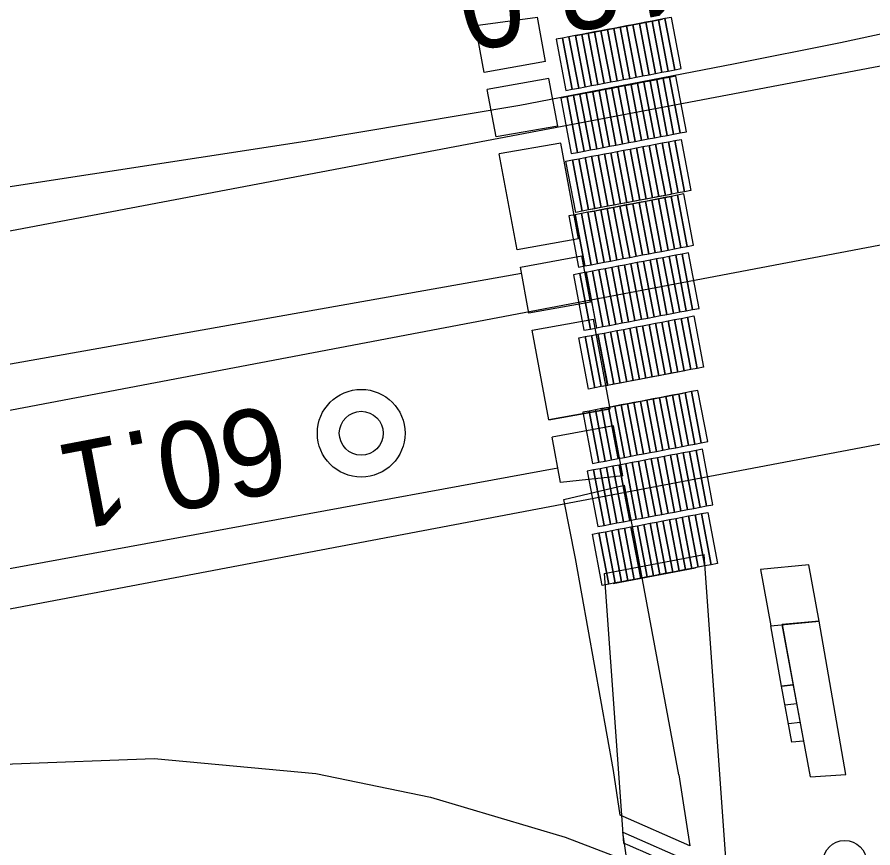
# Model space of a CAD drawing. Extents: x 6541740 to 6566395, y 5525066 to 5530361.
# Drawn here: x 6564512.16 to 6564531.86, y 5527878.86 to 5527897.98 of the extents above; entities that cross this region are included whole.
import ezdxf

# ---------------------------------------------------------------- set-up
doc = ezdxf.new("R2010")
doc.units = 0
for name, color, linetype in [('Domyślna', 7, 'Continuous'), ('ps_wymiarowanie', 7, 'Continuous'), ('TOR_PS_OPIS_T-opis geometrii -prostopadly', 7, 'Continuous'), ('TOR_PS_OPIS_T-symbole geometrii', 7, 'Continuous'), ('TOR_PS_T-rowy otwarte nieumocnione', 7, 'Continuous'), ('TOR_PS_T-rozjazdy projektowane', 7, 'Continuous'), ('TOR_PS_T-wypelnienia', 7, 'Continuous'), ('TOR_RAMKI-ramka+tabelka 1', 7, 'Continuous')]:
    doc.layers.add(name, color=color, linetype=linetype)

# ---------------------------------------------------------------- blocks, each defined once
blk = doc.blocks.new('4091_5_1')
at = {"layer": 'Domyślna'}
blk.add_lwpolyline([(0.5, 0), (0, 0), (0, 1)], dxfattribs=at)
for centre in [(0, 5.5), (0, 4.5), (0, 3.5), (0, 2.5), (0, 1.5)]:
    blk.add_circle(centre, 0.5, dxfattribs=at)
blk = doc.blocks.new('4010_1')
at = {"layer": 'Domyślna'}
for radius in [0.75, 0.375]:
    blk.add_circle((0, 0), radius, dxfattribs=at)

msp = doc.modelspace()

# ---------------------------------------------------------------- linework, layer by layer
at = {"layer": 'Domyślna'}
for p, q in [((6564530.03, 5527882.61), (6564529.758, 5527882.585)), ((6564530.267, 5527881.319), (6564529.995, 5527881.294))]:
    msp.add_line(p, q, dxfattribs=at)
at = {"layer": 'ps_wymiarowanie'}
for p, q in [((6564530.385, 5527885.373), (6564529.275, 5527885.269)), ((6564529.275, 5527885.269), (6564529.513, 5527883.973)), ((6564530.622, 5527884.077), (6564530.385, 5527885.373)), ((6564529.513, 5527883.973), (6564530.622, 5527884.077)), ((6564529.776, 5527883.998), (6564530.622, 5527884.077)), ((6564531.241, 5527880.546), (6564530.622, 5527884.077)), ((6564530.426, 5527880.492), (6564529.776, 5527883.998)), ((6564529.837, 5527882.155), (6564530.109, 5527882.181)), ((6564529.916, 5527881.724), (6564530.188, 5527881.749)), ((6564530.426, 5527880.492), (6564531.241, 5527880.546))]:
    msp.add_line(p, q, dxfattribs=at)
msp.add_lwpolyline([(6564530.622, 5527884.077), (6564529.776, 5527883.998), (6564530.03, 5527882.61), (6564529.758, 5527882.585), (6564529.513, 5527883.973)], dxfattribs=at)
msp.add_lwpolyline([(6564530.267, 5527881.319), (6564529.995, 5527881.294), (6564529.758, 5527882.585), (6564530.03, 5527882.61)], close=True, dxfattribs=at)
at = {"layer": 'TOR_PS_OPIS_T-symbole geometrii'}
for p, q in [((6564525.032, 5527897.561), (6564527.017, 5527897.937)), ((6564527.214, 5527893.903), (6564525.316, 5527893.543)), ((6564525.347, 5527893.498), (6564527.244, 5527893.86)), ((6564527.53, 5527889.842), (6564525.633, 5527889.481)), ((6564525.594, 5527888.965), (6564527.492, 5527889.325)), ((6564525.675, 5527885.178), (6564527.98, 5527885.615)), ((6564528.534, 5527877.83), (6564527.98, 5527885.615)), ((6564525.88, 5527884.948), (6564527.778, 5527885.308)), ((6564525.675, 5527885.178), (6564526.118, 5527878.969))]:
    msp.add_line(p, q, dxfattribs=at)
for points in [[(6564526.71, 5527896.657), (6564526.486, 5527897.836), (6564526.339, 5527897.808), (6564526.563, 5527896.629)], [(6564526.857, 5527896.685), (6564526.634, 5527897.864), (6564526.486, 5527897.836), (6564526.71, 5527896.657)], [(6564527.005, 5527896.713), (6564526.781, 5527897.892), (6564526.634, 5527897.864), (6564526.857, 5527896.685)], [(6564527.152, 5527896.741), (6564526.929, 5527897.92), (6564526.781, 5527897.892), (6564527.005, 5527896.713)], [(6564527.299, 5527896.769), (6564527.076, 5527897.948), (6564526.929, 5527897.92), (6564527.152, 5527896.741)], [(6564527.447, 5527896.797), (6564527.223, 5527897.976), (6564527.076, 5527897.948), (6564527.299, 5527896.769)], [(6564525.678, 5527896.462), (6564525.455, 5527897.641), (6564525.307, 5527897.613), (6564525.531, 5527896.434)], [(6564525.826, 5527896.49), (6564525.602, 5527897.669), (6564525.455, 5527897.641), (6564525.678, 5527896.462)], [(6564525.973, 5527896.517), (6564525.75, 5527897.696), (6564525.602, 5527897.669), (6564525.826, 5527896.49)], [(6564526.12, 5527896.545), (6564525.897, 5527897.724), (6564525.75, 5527897.696), (6564525.973, 5527896.517)], [(6564526.268, 5527896.573), (6564526.044, 5527897.752), (6564525.897, 5527897.724), (6564526.12, 5527896.545)], [(6564526.415, 5527896.601), (6564526.192, 5527897.78), (6564526.044, 5527897.752), (6564526.268, 5527896.573)], [(6564526.563, 5527896.629), (6564526.339, 5527897.808), (6564526.192, 5527897.78), (6564526.415, 5527896.601)], [(6564524.941, 5527896.322), (6564524.718, 5527897.501), (6564524.571, 5527897.473), (6564524.794, 5527896.294)], [(6564525.089, 5527896.35), (6564524.865, 5527897.529), (6564524.718, 5527897.501), (6564524.941, 5527896.322)], [(6564525.236, 5527896.378), (6564525.013, 5527897.557), (6564524.865, 5527897.529), (6564525.089, 5527896.35)], [(6564525.384, 5527896.406), (6564525.16, 5527897.585), (6564525.013, 5527897.557), (6564525.236, 5527896.378)], [(6564525.531, 5527896.434), (6564525.307, 5527897.613), (6564525.16, 5527897.585), (6564525.384, 5527896.406)], [(6564526.685, 5527895.177), (6564526.443, 5527896.454), (6564526.296, 5527896.426), (6564526.538, 5527895.149)], [(6564526.833, 5527895.205), (6564526.591, 5527896.482), (6564526.443, 5527896.454), (6564526.685, 5527895.177)], [(6564526.98, 5527895.233), (6564526.738, 5527896.51), (6564526.591, 5527896.482), (6564526.833, 5527895.205)], [(6564527.127, 5527895.26), (6564526.885, 5527896.538), (6564526.738, 5527896.51), (6564526.98, 5527895.233)], [(6564527.275, 5527895.288), (6564527.033, 5527896.566), (6564526.885, 5527896.538), (6564527.127, 5527895.26)], [(6564527.422, 5527895.316), (6564527.18, 5527896.594), (6564527.033, 5527896.566), (6564527.275, 5527895.288)], [(6564527.57, 5527895.344), (6564527.327, 5527896.622), (6564527.18, 5527896.594), (6564527.422, 5527895.316)], [(6564525.654, 5527894.981), (6564525.412, 5527896.258), (6564525.264, 5527896.23), (6564525.506, 5527894.953)], [(6564525.801, 5527895.009), (6564525.559, 5527896.286), (6564525.412, 5527896.258), (6564525.654, 5527894.981)], [(6564525.948, 5527895.037), (6564525.706, 5527896.314), (6564525.559, 5527896.286), (6564525.801, 5527895.009)], [(6564526.096, 5527895.065), (6564525.854, 5527896.342), (6564525.706, 5527896.314), (6564525.948, 5527895.037)], [(6564526.243, 5527895.093), (6564526.001, 5527896.37), (6564525.854, 5527896.342), (6564526.096, 5527895.065)], [(6564526.391, 5527895.121), (6564526.148, 5527896.398), (6564526.001, 5527896.37), (6564526.243, 5527895.093)], [(6564526.538, 5527895.149), (6564526.296, 5527896.426), (6564526.148, 5527896.398), (6564526.391, 5527895.121)], [(6564525.064, 5527894.869), (6564524.822, 5527896.147), (6564524.675, 5527896.119), (6564524.917, 5527894.841)], [(6564525.212, 5527894.897), (6564524.969, 5527896.175), (6564524.822, 5527896.147), (6564525.064, 5527894.869)], [(6564525.359, 5527894.925), (6564525.117, 5527896.202), (6564524.969, 5527896.175), (6564525.212, 5527894.897)], [(6564525.506, 5527894.953), (6564525.264, 5527896.23), (6564525.117, 5527896.202), (6564525.359, 5527894.925)], [(6564527.008, 5527895.085), (6564527.231, 5527893.906), (6564527.084, 5527893.878), (6564526.861, 5527895.057)], [(6564527.155, 5527895.113), (6564527.379, 5527893.934), (6564527.231, 5527893.906), (6564527.008, 5527895.085)], [(6564527.303, 5527895.141), (6564527.526, 5527893.962), (6564527.379, 5527893.934), (6564527.155, 5527895.113)], [(6564527.45, 5527895.169), (6564527.674, 5527893.99), (6564527.526, 5527893.962), (6564527.303, 5527895.141)], [(6564525.976, 5527894.89), (6564526.2, 5527893.711), (6564526.052, 5527893.683), (6564525.829, 5527894.862)], [(6564526.124, 5527894.918), (6564526.347, 5527893.739), (6564526.2, 5527893.711), (6564525.976, 5527894.89)], [(6564526.271, 5527894.945), (6564526.495, 5527893.766), (6564526.347, 5527893.739), (6564526.124, 5527894.918)], [(6564526.418, 5527894.973), (6564526.642, 5527893.794), (6564526.495, 5527893.766), (6564526.271, 5527894.945)], [(6564526.566, 5527895.001), (6564526.789, 5527893.822), (6564526.642, 5527893.794), (6564526.418, 5527894.973)], [(6564526.713, 5527895.029), (6564526.937, 5527893.85), (6564526.789, 5527893.822), (6564526.566, 5527895.001)], [(6564526.861, 5527895.057), (6564527.084, 5527893.878), (6564526.937, 5527893.85), (6564526.713, 5527895.029)], [(6564524.945, 5527894.694), (6564525.168, 5527893.515), (6564525.021, 5527893.487), (6564524.797, 5527894.666)], [(6564525.092, 5527894.722), (6564525.316, 5527893.543), (6564525.168, 5527893.515), (6564524.945, 5527894.694)], [(6564525.239, 5527894.75), (6564525.463, 5527893.571), (6564525.316, 5527893.543), (6564525.092, 5527894.722)], [(6564525.387, 5527894.778), (6564525.61, 5527893.599), (6564525.463, 5527893.571), (6564525.239, 5527894.75)], [(6564525.534, 5527894.806), (6564525.758, 5527893.627), (6564525.61, 5527893.599), (6564525.387, 5527894.778)], [(6564525.682, 5527894.834), (6564525.905, 5527893.655), (6564525.758, 5527893.627), (6564525.534, 5527894.806)], [(6564525.829, 5527894.862), (6564526.052, 5527893.683), (6564525.905, 5527893.655), (6564525.682, 5527894.834)], [(6564527.736, 5527892.732), (6564527.513, 5527893.911), (6564527.365, 5527893.883), (6564527.589, 5527892.704)], [(6564526.705, 5527892.535), (6564526.481, 5527893.714), (6564526.334, 5527893.686), (6564526.557, 5527892.507)], [(6564526.852, 5527892.563), (6564526.628, 5527893.742), (6564526.481, 5527893.714), (6564526.705, 5527892.535)], [(6564526.999, 5527892.591), (6564526.776, 5527893.77), (6564526.628, 5527893.742), (6564526.852, 5527892.563)], [(6564527.147, 5527892.62), (6564526.923, 5527893.799), (6564526.776, 5527893.77), (6564526.999, 5527892.591)], [(6564527.294, 5527892.648), (6564527.071, 5527893.827), (6564526.923, 5527893.799), (6564527.147, 5527892.62)], [(6564527.441, 5527892.676), (6564527.218, 5527893.855), (6564527.071, 5527893.827), (6564527.294, 5527892.648)], [(6564527.589, 5527892.704), (6564527.365, 5527893.883), (6564527.218, 5527893.855), (6564527.441, 5527892.676)], [(6564525.673, 5527892.339), (6564525.45, 5527893.518), (6564525.302, 5527893.49), (6564525.526, 5527892.311)], [(6564525.821, 5527892.367), (6564525.597, 5527893.546), (6564525.45, 5527893.518), (6564525.673, 5527892.339)], [(6564525.968, 5527892.395), (6564525.744, 5527893.574), (6564525.597, 5527893.546), (6564525.821, 5527892.367)], [(6564526.115, 5527892.423), (6564525.892, 5527893.602), (6564525.744, 5527893.574), (6564525.968, 5527892.395)], [(6564526.263, 5527892.451), (6564526.039, 5527893.63), (6564525.892, 5527893.602), (6564526.115, 5527892.423)], [(6564526.41, 5527892.479), (6564526.186, 5527893.658), (6564526.039, 5527893.63), (6564526.263, 5527892.451)], [(6564526.557, 5527892.507), (6564526.334, 5527893.686), (6564526.186, 5527893.658), (6564526.41, 5527892.479)], [(6564525.231, 5527892.255), (6564525.008, 5527893.434), (6564524.86, 5527893.406), (6564525.084, 5527892.227)], [(6564525.378, 5527892.283), (6564525.155, 5527893.462), (6564525.008, 5527893.434), (6564525.231, 5527892.255)], [(6564525.526, 5527892.311), (6564525.302, 5527893.49), (6564525.155, 5527893.462), (6564525.378, 5527892.283)], [(6564527.712, 5527891.251), (6564527.469, 5527892.528), (6564527.322, 5527892.5), (6564527.564, 5527891.223)], [(6564527.859, 5527891.279), (6564527.617, 5527892.556), (6564527.469, 5527892.528), (6564527.712, 5527891.251)], [(6564526.68, 5527891.055), (6564526.438, 5527892.332), (6564526.291, 5527892.304), (6564526.533, 5527891.027)], [(6564526.827, 5527891.083), (6564526.585, 5527892.36), (6564526.438, 5527892.332), (6564526.68, 5527891.055)], [(6564526.975, 5527891.111), (6564526.733, 5527892.388), (6564526.585, 5527892.36), (6564526.827, 5527891.083)], [(6564527.122, 5527891.139), (6564526.88, 5527892.416), (6564526.733, 5527892.388), (6564526.975, 5527891.111)], [(6564527.269, 5527891.167), (6564527.027, 5527892.444), (6564526.88, 5527892.416), (6564527.122, 5527891.139)], [(6564527.417, 5527891.195), (6564527.175, 5527892.472), (6564527.027, 5527892.444), (6564527.269, 5527891.167)], [(6564527.564, 5527891.223), (6564527.322, 5527892.5), (6564527.175, 5527892.472), (6564527.417, 5527891.195)], [(6564525.649, 5527890.858), (6564525.406, 5527892.136), (6564525.259, 5527892.107), (6564525.501, 5527890.83)], [(6564525.796, 5527890.886), (6564525.554, 5527892.164), (6564525.406, 5527892.136), (6564525.649, 5527890.858)], [(6564525.943, 5527890.914), (6564525.701, 5527892.192), (6564525.554, 5527892.164), (6564525.796, 5527890.886)], [(6564526.091, 5527890.942), (6564525.849, 5527892.22), (6564525.701, 5527892.192), (6564525.943, 5527890.914)], [(6564526.238, 5527890.97), (6564525.996, 5527892.248), (6564525.849, 5527892.22), (6564526.091, 5527890.942)], [(6564526.385, 5527890.999), (6564526.143, 5527892.276), (6564525.996, 5527892.248), (6564526.238, 5527890.97)], [(6564526.533, 5527891.027), (6564526.291, 5527892.304), (6564526.143, 5527892.276), (6564526.385, 5527890.999)], [(6564525.358, 5527890.803), (6564525.116, 5527892.08), (6564524.969, 5527892.052), (6564525.211, 5527890.775)], [(6564525.505, 5527890.831), (6564525.263, 5527892.108), (6564525.116, 5527892.08), (6564525.358, 5527890.803)], [(6564526.855, 5527890.935), (6564527.079, 5527889.756), (6564526.932, 5527889.728), (6564526.708, 5527890.907)], [(6564527.003, 5527890.963), (6564527.226, 5527889.784), (6564527.079, 5527889.756), (6564526.855, 5527890.935)], [(6564527.15, 5527890.991), (6564527.374, 5527889.812), (6564527.226, 5527889.784), (6564527.003, 5527890.963)], [(6564527.297, 5527891.019), (6564527.521, 5527889.841), (6564527.374, 5527889.812), (6564527.15, 5527890.991)], [(6564527.445, 5527891.048), (6564527.668, 5527889.869), (6564527.521, 5527889.841), (6564527.297, 5527891.019)], [(6564527.592, 5527891.076), (6564527.816, 5527889.897), (6564527.668, 5527889.869), (6564527.445, 5527891.048)], [(6564527.74, 5527891.104), (6564527.963, 5527889.925), (6564527.816, 5527889.896), (6564527.592, 5527891.075)], [(6564525.824, 5527890.739), (6564526.047, 5527889.56), (6564525.9, 5527889.532), (6564525.677, 5527890.711)], [(6564525.971, 5527890.767), (6564526.195, 5527889.588), (6564526.047, 5527889.56), (6564525.824, 5527890.739)], [(6564526.119, 5527890.795), (6564526.342, 5527889.616), (6564526.195, 5527889.588), (6564525.971, 5527890.767)], [(6564526.266, 5527890.823), (6564526.49, 5527889.644), (6564526.342, 5527889.616), (6564526.119, 5527890.795)], [(6564526.413, 5527890.851), (6564526.637, 5527889.672), (6564526.49, 5527889.644), (6564526.266, 5527890.823)], [(6564526.561, 5527890.879), (6564526.784, 5527889.7), (6564526.637, 5527889.672), (6564526.413, 5527890.851)], [(6564526.708, 5527890.907), (6564526.932, 5527889.728), (6564526.784, 5527889.7), (6564526.561, 5527890.879)], [(6564525.239, 5527890.628), (6564525.462, 5527889.449), (6564525.315, 5527889.421), (6564525.091, 5527890.6)], [(6564525.386, 5527890.656), (6564525.61, 5527889.477), (6564525.462, 5527889.449), (6564525.239, 5527890.628)], [(6564525.533, 5527890.684), (6564525.757, 5527889.505), (6564525.61, 5527889.477), (6564525.386, 5527890.656)], [(6564525.677, 5527890.711), (6564525.9, 5527889.532), (6564525.753, 5527889.504), (6564525.529, 5527890.683)], [(6564527.911, 5527888.183), (6564527.688, 5527889.362), (6564527.54, 5527889.334), (6564527.764, 5527888.155)], [(6564528.059, 5527888.211), (6564527.835, 5527889.39), (6564527.688, 5527889.362), (6564527.911, 5527888.183)], [(6564526.88, 5527887.987), (6564526.656, 5527889.166), (6564526.509, 5527889.138), (6564526.732, 5527887.959)], [(6564527.027, 5527888.015), (6564526.803, 5527889.194), (6564526.656, 5527889.166), (6564526.88, 5527887.987)], [(6564527.174, 5527888.043), (6564526.951, 5527889.222), (6564526.803, 5527889.194), (6564527.027, 5527888.015)], [(6564527.322, 5527888.071), (6564527.098, 5527889.25), (6564526.951, 5527889.222), (6564527.174, 5527888.043)], [(6564527.469, 5527888.099), (6564527.246, 5527889.278), (6564527.098, 5527889.25), (6564527.322, 5527888.071)], [(6564527.616, 5527888.127), (6564527.393, 5527889.306), (6564527.246, 5527889.278), (6564527.469, 5527888.099)], [(6564527.764, 5527888.155), (6564527.54, 5527889.334), (6564527.393, 5527889.306), (6564527.616, 5527888.127)], [(6564525.848, 5527887.791), (6564525.624, 5527888.97), (6564525.477, 5527888.943), (6564525.701, 5527887.764)], [(6564525.995, 5527887.819), (6564525.772, 5527888.998), (6564525.624, 5527888.97), (6564525.848, 5527887.791)], [(6564526.143, 5527887.847), (6564525.919, 5527889.026), (6564525.772, 5527888.998), (6564525.995, 5527887.819)], [(6564526.29, 5527887.875), (6564526.067, 5527889.054), (6564525.919, 5527889.026), (6564526.143, 5527887.847)], [(6564526.437, 5527887.903), (6564526.214, 5527889.082), (6564526.067, 5527889.054), (6564526.29, 5527887.875)], [(6564526.585, 5527887.931), (6564526.361, 5527889.11), (6564526.214, 5527889.082), (6564526.437, 5527887.903)], [(6564526.732, 5527887.959), (6564526.509, 5527889.138), (6564526.361, 5527889.11), (6564526.585, 5527887.931)], [(6564525.553, 5527887.736), (6564525.33, 5527888.915), (6564525.182, 5527888.887), (6564525.406, 5527887.708)], [(6564525.701, 5527887.764), (6564525.477, 5527888.943), (6564525.33, 5527888.915), (6564525.553, 5527887.736)], [(6564527.886, 5527886.702), (6564527.644, 5527887.979), (6564527.497, 5527887.951), (6564527.739, 5527886.674)], [(6564528.034, 5527886.73), (6564527.792, 5527888.007), (6564527.644, 5527887.979), (6564527.886, 5527886.702)], [(6564528.181, 5527886.758), (6564527.939, 5527888.035), (6564527.792, 5527888.007), (6564528.034, 5527886.73)], [(6564526.855, 5527886.507), (6564526.613, 5527887.784), (6564526.465, 5527887.756), (6564526.707, 5527886.479)], [(6564527.002, 5527886.534), (6564526.76, 5527887.812), (6564526.613, 5527887.784), (6564526.855, 5527886.507)], [(6564527.15, 5527886.562), (6564526.907, 5527887.84), (6564526.76, 5527887.812), (6564527.002, 5527886.534)], [(6564527.297, 5527886.59), (6564527.055, 5527887.868), (6564526.907, 5527887.84), (6564527.15, 5527886.562)], [(6564527.444, 5527886.618), (6564527.202, 5527887.896), (6564527.055, 5527887.868), (6564527.297, 5527886.59)], [(6564527.592, 5527886.646), (6564527.35, 5527887.923), (6564527.202, 5527887.896), (6564527.444, 5527886.618)], [(6564527.739, 5527886.674), (6564527.497, 5527887.951), (6564527.35, 5527887.923), (6564527.592, 5527886.646)], [(6564525.823, 5527886.311), (6564525.581, 5527887.588), (6564525.434, 5527887.56), (6564525.676, 5527886.283)], [(6564525.971, 5527886.339), (6564525.728, 5527887.616), (6564525.581, 5527887.588), (6564525.823, 5527886.311)], [(6564526.118, 5527886.367), (6564525.876, 5527887.644), (6564525.728, 5527887.616), (6564525.971, 5527886.339)], [(6564526.265, 5527886.395), (6564526.023, 5527887.672), (6564525.876, 5527887.644), (6564526.118, 5527886.367)], [(6564526.413, 5527886.423), (6564526.171, 5527887.7), (6564526.023, 5527887.672), (6564526.265, 5527886.395)], [(6564526.56, 5527886.451), (6564526.318, 5527887.728), (6564526.171, 5527887.7), (6564526.413, 5527886.423)], [(6564526.707, 5527886.479), (6564526.465, 5527887.756), (6564526.318, 5527887.728), (6564526.56, 5527886.451)], [(6564525.676, 5527886.283), (6564525.434, 5527887.56), (6564525.286, 5527887.532), (6564525.528, 5527886.255)], [(6564527.178, 5527886.415), (6564527.401, 5527885.236), (6564527.254, 5527885.208), (6564527.03, 5527886.387)], [(6564527.325, 5527886.443), (6564527.548, 5527885.264), (6564527.401, 5527885.236), (6564527.178, 5527886.415)], [(6564527.472, 5527886.471), (6564527.696, 5527885.292), (6564527.548, 5527885.264), (6564527.325, 5527886.443)], [(6564527.62, 5527886.499), (6564527.843, 5527885.32), (6564527.696, 5527885.292), (6564527.472, 5527886.471)], [(6564527.767, 5527886.527), (6564527.99, 5527885.348), (6564527.843, 5527885.32), (6564527.62, 5527886.499)], [(6564527.914, 5527886.555), (6564528.138, 5527885.376), (6564527.99, 5527885.348), (6564527.767, 5527886.527)], [(6564528.062, 5527886.583), (6564528.285, 5527885.404), (6564528.138, 5527885.376), (6564527.914, 5527886.555)], [(6564526.146, 5527886.219), (6564526.369, 5527885.04), (6564526.222, 5527885.013), (6564525.999, 5527886.192)], [(6564526.293, 5527886.247), (6564526.517, 5527885.068), (6564526.369, 5527885.04), (6564526.146, 5527886.219)], [(6564526.441, 5527886.275), (6564526.664, 5527885.096), (6564526.517, 5527885.068), (6564526.293, 5527886.247)], [(6564526.588, 5527886.303), (6564526.811, 5527885.124), (6564526.664, 5527885.096), (6564526.441, 5527886.275)], [(6564526.735, 5527886.331), (6564526.959, 5527885.152), (6564526.811, 5527885.124), (6564526.588, 5527886.303)], [(6564526.883, 5527886.359), (6564527.106, 5527885.18), (6564526.959, 5527885.152), (6564526.735, 5527886.331)], [(6564527.03, 5527886.387), (6564527.254, 5527885.208), (6564527.106, 5527885.18), (6564526.883, 5527886.359)], [(6564525.556, 5527886.108), (6564525.78, 5527884.929), (6564525.632, 5527884.901), (6564525.409, 5527886.08)], [(6564525.704, 5527886.136), (6564525.927, 5527884.957), (6564525.78, 5527884.929), (6564525.556, 5527886.108)], [(6564525.851, 5527886.164), (6564526.075, 5527884.985), (6564525.927, 5527884.957), (6564525.704, 5527886.136)], [(6564525.999, 5527886.192), (6564526.222, 5527885.013), (6564526.075, 5527884.985), (6564525.851, 5527886.164)]]:
    msp.add_lwpolyline(points, close=True, dxfattribs=at)
msp.add_ellipse((6564569.417, 5527583.971), major_axis=(-56.243, 296.716), ratio=0.25, start_param=6.089128, end_param=6.118233, dxfattribs=at)
at = {"layer": 'TOR_PS_T-rowy otwarte nieumocnione'}
for points in [[(6564555.666, 5527902.491), (6564543.388, 5527900.049), (6564531.116, 5527897.392), (6564528.652, 5527896.896), (6564523.737, 5527895.951), (6564518.793, 5527895.12), (6564506.444, 5527893.225)], [(6564523.775, 5527892.081), (6564482.594, 5527884.773)], [(6564524.609, 5527887.602), (6564483.491, 5527880.053)], [(6564508.891, 5527880.308), (6564512.056, 5527880.795), (6564515.314, 5527880.918), (6564519.038, 5527880.574), (6564521.677, 5527880.027), (6564524.776, 5527879.103), (6564527.101, 5527878.212)]]:
    msp.add_lwpolyline(points, dxfattribs=at)
at = {"layer": 'TOR_PS_T-rozjazdy projektowane'}
for p, q in [((6564865.622, 5527960.085), (6564417.103, 5527875.067)), ((6564862.635, 5527955.396), (6564464.749, 5527879.976)), ((6564792.13, 5527937.452), (6564407.498, 5527864.544)), ((6564792.129, 5527937.452), (6564484.588, 5527879.156))]:
    msp.add_line(p, q, dxfattribs=at)
at = {"layer": 'TOR_PS_T-wypelnienia'}
msp.add_line((6564522.711, 5527897.789), (6564524.138, 5527897.983), dxfattribs=at)
for points in [[(6564522.711, 5527897.789), (6564522.538, 5527899.265), (6564522.1, 5527903.001), (6564521.721, 5527906.505)], [(6564524.328, 5527896.962), (6564524.138, 5527897.983)], [(6564524.328, 5527896.962), (6564522.913, 5527896.707), (6564522.711, 5527897.789)], [(6564524.607, 5527895.472), (6564524.402, 5527896.569), (6564522.986, 5527896.314)], [(6564524.607, 5527895.472), (6564523.188, 5527895.23), (6564522.986, 5527896.314)], [(6564525.088, 5527892.879), (6564524.68, 5527895.079), (6564523.261, 5527894.837)], [(6564525.088, 5527892.879), (6564523.674, 5527892.623), (6564523.261, 5527894.837)], [(6564525.359, 5527891.423), (6564523.945, 5527891.166), (6564523.747, 5527892.23), (6564525.161, 5527892.486)], [(6564525.359, 5527891.423), (6564525.161, 5527892.486)], [(6564524.403, 5527888.71), (6564525.817, 5527888.965), (6564524.403, 5527888.71), (6564524.018, 5527890.773), (6564525.432, 5527891.03)], [(6564525.817, 5527888.965), (6564525.432, 5527891.03)], [(6564526.105, 5527887.422), (6564525.891, 5527888.572), (6564524.476, 5527888.316)], [(6564526.105, 5527887.422), (6564524.671, 5527887.27), (6564524.476, 5527888.316)], [(6564527.649, 5527878.904), (6564526.047, 5527879.613), (6564525.89, 5527880.644), (6564525.013, 5527885.519), (6564524.747, 5527886.877), (6564526.146, 5527887.208)], [(6564527.391, 5527880.544), (6564526.412, 5527885.817), (6564526.146, 5527887.208)], [(6564527.391, 5527880.544), (6564527.649, 5527878.904)], [(6564527.866, 5527877.469), (6564526.26, 5527878.163), (6564526.107, 5527879.221), (6564527.71, 5527878.512)]]:
    msp.add_lwpolyline(points, dxfattribs=at)

# ---------------------------------------------------------------- block references
at = {"layer": 'TOR_PS_OPIS_T-opis geometrii -prostopadly', "xscale": 1.000000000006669, "yscale": 0.9999999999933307, "rotation": 59.17197595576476}
msp.add_blockref('4091_5_1', (6564535.936, 5527875.713), dxfattribs=at)
at = {"layer": 'TOR_RAMKI-ramka+tabelka 1', "xscale": 1.345963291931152, "yscale": 1.345963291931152}
msp.add_blockref('4010_1', (6564520.083, 5527888.404), dxfattribs=at)

# ---------------------------------------------------------------- texts
at = {"layer": 'TOR_RAMKI-ramka+tabelka 1'}
for s, p in [('13.0', (6564527.259, 5527900.108)), ('60.1', (6564518.148, 5527889.08))]:
    msp.add_text(s, height=2, rotation=190.7691, dxfattribs=at).set_placement(p)

doc.saveas('drawing.dxf')
